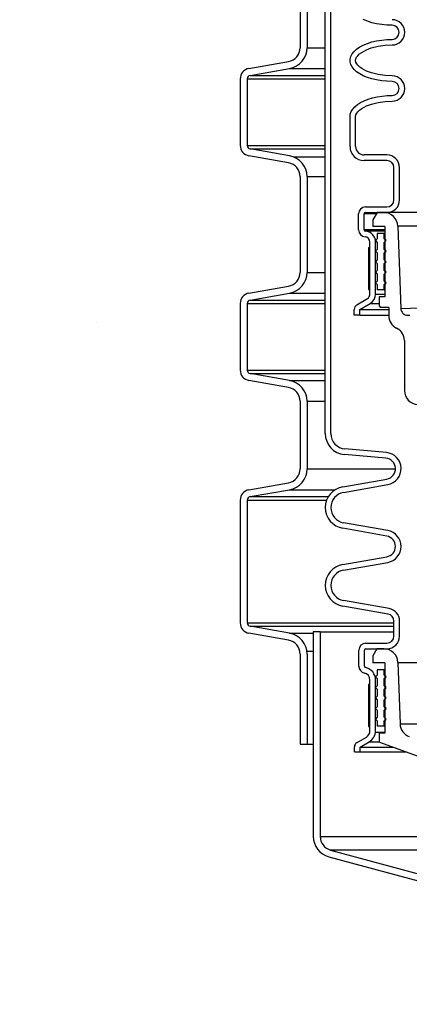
# Model space of a CAD drawing. Extents: x -169 to 2224, y 0 to 2796.
# Tile 263 of 530: x 1595 to 1602, y 960 to 977. Entities that reach past the tile are written whole.
import ezdxf

# ---------------------------------------------------------------- set-up
doc = ezdxf.new("R2010")
doc.units = 0
doc.header["$MEASUREMENT"] = 0
doc.header["$PDSIZE"] = 1
doc.layers.get('DEFPOINTS').update_dxf_attribs({"linetype": 'CONTINUOUS'})
for name, color, linetype in [('DIM', 3, 'CONTINUOUS'), ('PEAGRAVEL-HATCH', 3, 'CONTINUOUS'), ('SPILL-BUCKET', 1, 'CONTINUOUS')]:
    doc.layers.add(name, color=color, linetype=linetype)
doc.styles.add('SIMPLEX', font='simplex')
doc.dimstyles.new('DIM64', dxfattribs={"dimscale": 64, "dimtxt": 0.09375, "dimasz": 0.09375, "dimexe": 0.0625, "dimexo": 0.0625, "dimgap": 0.046875, "dimtad": 1, "dimdec": 4, "dimzin": 3, "dimdsep": 46, "dimlunit": 4, "dimtxsty": 'SIMPLEX', "dimcen": 0, "dimclrd": 256, "dimclre": 256, "dimclrt": 256, "dimadec": 0, "dimazin": 0, "dimtfac": 1, "dimtdec": 4, "dimtmove": 0, "dimatfit": 3, "dimfxl": 1, "dimfrac": 2, "dimtolj": 1, "dimtzin": 0, "dimarcsym": 0})

# ---------------------------------------------------------------- blocks, each defined once
blk = doc.blocks.new('*D48')
at = {"layer": 'DEFPOINTS', "color": 0, "transparency": 16777216}
for p in [(2031.773, 978.296), (1368.547, 978.015), (2031.773, 700.523)]:
    blk.add_point(p, dxfattribs=at)
at = {"layer": 'DIM', "lineweight": -2, "transparency": 16777216}
for p, q in [((2031.773, 974.296), (2031.773, 696.523)), ((1368.547, 974.015), (1368.547, 696.523)), ((1374.547, 700.523), (2025.773, 700.523))]:
    blk.add_line(p, q, dxfattribs=at)
at = {"layer": 'DIM', "transparency": 16777216}
for points in [[(1374.547, 701.523), (1374.547, 699.523), (1368.547, 700.523)], [(2025.773, 701.523), (2025.773, 699.523), (2031.773, 700.523)]]:
    blk.add_solid(points, dxfattribs=at)
at = {"layer": 'DIM', "transparency": 16777216, "insert": (1700.16, 708.095), "char_height": 6, "attachment_point": 5, "style": 'SIMPLEX'}
blk.add_mtext('\\A1;55\'-3 1/4" (F.V. TANK SLAB)', dxfattribs=at)

msp = doc.modelspace()

# ---------------------------------------------------------------- hatches: boundary and pattern name
at = {"layer": 'PEAGRAVEL-HATCH'}
h = msp.add_hatch(dxfattribs=at)
h.set_pattern_fill('AR-SAND', color=256, scale=7.5, style=0)
h.set_pattern_definition([(37.5, (-593.363, -9e-12), (-0.47245, 14.45118), [0, -11.4, 0, -12.75, 0, -12.1875]), (7.5, (-593.363, -9e-12), (13.27333, 21.1661), [0, -6.15, 0, -10.275, 0, -3.9375]), (327.5, (-602.588, -9e-12), (23.356064, 0.04244), [0, -3.75, 0, -13.5, 0, -17.625]), (317.5, (-602.588, -9e-12), (22.54595, 6.58257), [0, -1.875, 0, -8.85, 0, -10.125])])
h.paths.add_polyline_path([(1604.59852, 960.79968), (1604.47361, 960.79968), (1604.47361, 961.76127), (1604.39617, 961.9894), (1604.19586, 962.12325), (1600.05892, 963.24221), (1599.9517, 963.55806), (1599.9517, 965.20292), (1599.71749, 965.20292), (1599.71749, 966.80415), (1598.69642, 967.23834), (1598.69642, 978.29596), (1579.80208, 978.29596), (1579.78756, 973.7036), (1572.69774, 973.59894), (1572.69774, 935.26579), (1604.59239, 935.25828)])
h.paths.add_polyline_path([(1604.59216, 934.25828), (1572.69774, 934.26579), (1572.69774, 916.52404), (1572.94774, 916.52404), (1575.19774, 915.52328), (1576.19774, 917.52328), (1581.19774, 917.52328), (1582.19774, 915.52328), (1595.19774, 915.52328), (1596.19774, 917.52328), (1601.19774, 917.52328), (1602.19774, 915.52328), (1604.59216, 916.52328)])

# ---------------------------------------------------------------- linework, layer by layer
at = {"layer": 'SPILL-BUCKET', "color": 1, "linetype": 'Continuous'}
for p, q in [((1600.16655, 969.91046), (1600.16655, 984.10802)), ((1600.26648, 969.91046), (1600.26648, 984.10802)), ((1599.71749, 978.47982), (1599.71749, 976.77633)), ((1599.8424, 978.47982), (1599.8424, 976.77633)), ((1600.91585, 977.24644), (1600.84333, 977.27644)), ((1600.99532, 977.22122), (1600.91585, 977.24644)), ((1601.08048, 977.20118), (1600.99532, 977.22122)), ((1601.17, 977.18664), (1601.08048, 977.20118)), ((1601.26245, 977.17782), (1601.17, 977.18664)), ((1601.35639, 977.17487), (1601.26245, 977.17782)), ((1600.91585, 976.85347), (1600.99532, 976.87868)), ((1600.99532, 976.87868), (1601.08048, 976.89872)), ((1601.08048, 976.89872), (1601.17, 976.91326)), ((1601.17, 976.91326), (1601.26245, 976.92208)), ((1601.26245, 976.92208), (1601.35639, 976.92504)), ((1600.64358, 976.6661), (1600.67823, 976.70985)), ((1600.67823, 976.70985), (1600.72358, 976.75109)), ((1600.72358, 976.75109), (1600.7789, 976.78917)), ((1600.7789, 976.78917), (1600.84333, 976.82347)), ((1600.81526, 976.69399), (1600.89798, 976.73876)), ((1600.84333, 976.82347), (1600.91585, 976.85347)), ((1600.89798, 976.73876), (1600.98596, 976.77175)), ((1600.98596, 976.77175), (1601.10721, 976.8024)), ((1601.10721, 976.8024), (1601.23103, 976.81968)), ((1601.23103, 976.81968), (1601.35639, 976.82511)), ((1598.80742, 976.40623), (1599.51104, 976.5303)), ((1600.60838, 976.57382), (1600.62018, 976.62052)), ((1600.60838, 976.52677), (1600.60838, 976.57382)), ((1600.62018, 976.48008), (1600.60838, 976.52677)), ((1600.62018, 976.62052), (1600.64358, 976.6661)), ((1600.70688, 976.54751), (1600.71131, 976.57827)), ((1600.71306, 976.51697), (1600.70688, 976.54751)), ((1600.71131, 976.57827), (1600.72455, 976.60707)), ((1600.72455, 976.60707), (1600.74345, 976.63296)), ((1600.74345, 976.63296), (1600.77721, 976.66603)), ((1600.77721, 976.66603), (1600.81526, 976.69399)), ((1598.82911, 976.28321), (1599.53273, 976.40728)), ((1600.64358, 976.43449), (1600.62018, 976.48008)), ((1600.67823, 976.39074), (1600.64358, 976.43449)), ((1600.72358, 976.3495), (1600.67823, 976.39074)), ((1600.72749, 976.48874), (1600.71306, 976.51697)), ((1600.74697, 976.46361), (1600.72749, 976.48874)), ((1600.78124, 976.43128), (1600.74697, 976.46361)), ((1600.81956, 976.40381), (1600.78124, 976.43128)), ((1600.90249, 976.3599), (1600.81956, 976.40381)), ((1600.99039, 976.32745), (1600.90249, 976.3599)), ((1598.65259, 976.22171), (1598.65259, 975.03718)), ((1598.7775, 976.22171), (1598.7775, 975.03718)), ((1600.7789, 976.31142), (1600.72358, 976.3495)), ((1600.84333, 976.27712), (1600.7789, 976.31142)), ((1600.91585, 976.24712), (1600.84333, 976.27712)), ((1600.99532, 976.2219), (1600.91585, 976.24712)), ((1601.11018, 976.2976), (1600.99039, 976.32745)), ((1601.08048, 976.20187), (1600.99532, 976.2219)), ((1601.17, 976.18732), (1601.08048, 976.20187)), ((1601.23227, 976.28077), (1601.11018, 976.2976)), ((1601.26245, 976.17851), (1601.17, 976.18732)), ((1601.35639, 976.27548), (1601.23227, 976.28077)), ((1601.35639, 976.17555), (1601.26245, 976.17851)), ((1600.79539, 975.79948), (1600.85939, 975.83148)), ((1600.85939, 975.83148), (1600.93063, 975.85939)), ((1600.93063, 975.85939), (1601.00808, 975.8828)), ((1601.00808, 975.8828), (1601.09062, 975.90137)), ((1601.09062, 975.90137), (1601.17702, 975.91483)), ((1601.17702, 975.91483), (1601.26605, 975.92299)), ((1601.23177, 975.82048), (1601.35639, 975.82579)), ((1601.26605, 975.92299), (1601.35639, 975.92572)), ((1600.62868, 975.64066), (1600.6556, 975.68386)), ((1600.6556, 975.68386), (1600.69275, 975.72513)), ((1600.69275, 975.72513), (1600.73957, 975.76386)), ((1600.73957, 975.76386), (1600.79539, 975.79948)), ((1600.74515, 975.6356), (1600.77913, 975.66829)), ((1600.77913, 975.66829), (1600.81731, 975.69602)), ((1600.81731, 975.69602), (1600.90003, 975.74035)), ((1600.90003, 975.74035), (1600.98804, 975.77309)), ((1600.98804, 975.77309), (1601.1089, 975.80345)), ((1601.1089, 975.80345), (1601.23177, 975.82048)), ((1600.6069, 975.55098), (1600.61236, 975.59615)), ((1600.6069, 975.01767), (1600.6069, 975.55098)), ((1600.61236, 975.59615), (1600.62868, 975.64066)), ((1600.70683, 975.55098), (1600.71214, 975.58189)), ((1600.70683, 975.01767), (1600.70683, 975.55098)), ((1600.71214, 975.58189), (1600.72596, 975.61024)), ((1600.72596, 975.61024), (1600.74515, 975.6356)), ((1599.53273, 974.8516), (1598.82911, 974.97567)), ((1599.51104, 974.72859), (1598.80742, 974.85265)), ((1601.2633, 974.86777), (1600.85673, 974.86777)), ((1601.2633, 974.76784), (1600.85673, 974.76784)), ((1601.38822, 974.06757), (1601.38822, 974.64292)), ((1601.48815, 974.06757), (1601.48815, 974.64292)), ((1599.71749, 974.48255), (1599.71749, 972.77906)), ((1599.8424, 974.48255), (1599.8424, 972.77906)), ((1600.88419, 973.94265), (1601.2633, 973.94265)), ((1600.75927, 973.53668), (1600.75927, 973.81774)), ((1600.8592, 973.53668), (1600.8592, 973.81774)), ((1600.88419, 973.84272), (1601.2633, 973.84272)), ((1601.22433, 973.59289), (1601.22433, 972.34375)), ((1600.96101, 972.3939), (1600.96101, 973.31873)), ((1601.06094, 972.3939), (1601.06094, 973.31873)), ((1598.80742, 972.40896), (1599.51104, 972.53303)), ((1598.82911, 972.28595), (1599.53273, 972.41001)), ((1601.22433, 972.34375), (1601.12277, 972.34375)), ((1601.12277, 972.34375), (1601.12277, 972.18544)), ((1598.65259, 972.22444), (1598.65259, 971.03991)), ((1598.7775, 972.22444), (1598.7775, 971.03991)), ((1600.72689, 972.20104), (1600.91532, 972.31344)), ((1600.78113, 972.11704), (1600.96651, 972.22762)), ((1601.12277, 972.18544), (1601.15185, 972.15637)), ((1601.29453, 972.15637), (1601.15185, 972.15637)), ((1601.29453, 972.15637), (1601.29453, 972.01322)), ((1600.6812, 972.02027), (1600.6812, 972.12058)), ((1600.78113, 972.02027), (1600.6812, 972.02027)), ((1600.78113, 972.02027), (1600.78113, 972.11704)), ((1601.57559, 971.56392), (1601.57559, 970.67588)), ((1599.53273, 970.85433), (1598.82911, 970.9784)), ((1599.51104, 970.73132), (1598.80742, 970.85539)), ((1599.71749, 970.48529), (1599.71749, 969.28145)), ((1599.8424, 970.48529), (1599.8424, 969.28145)), ((1601.24466, 969.47275), (1600.50864, 969.53714)), ((1601.25337, 969.5723), (1600.51735, 969.63669)), ((1598.80742, 968.91135), (1599.51104, 969.03542)), ((1600.47622, 968.96321), (1601.26086, 969.10156)), ((1600.49358, 968.8648), (1601.27822, 969.00315)), ((1598.82911, 968.78834), (1599.53273, 968.9124)), ((1598.65259, 968.72683), (1598.65259, 966.54298)), ((1598.7775, 968.72683), (1598.7775, 966.54298)), ((1601.27822, 968.18517), (1600.49358, 968.32352)), ((1601.26086, 968.08676), (1600.47622, 968.22511)), ((1600.47622, 967.57935), (1601.26086, 967.7177)), ((1600.49358, 967.48094), (1601.27822, 967.61929)), ((1601.30235, 966.79705), (1600.49358, 966.93966)), ((1601.28499, 966.69864), (1600.47622, 966.84125)), ((1601.38822, 966.3057), (1601.38822, 966.57563)), ((1601.48815, 966.3057), (1601.48815, 966.57563)), ((1599.53273, 966.35741), (1598.82911, 966.48147)), ((1599.51104, 966.23439), (1598.80742, 966.35846)), ((1600.76365, 965.77202), (1600.76365, 966.05587)), ((1600.86358, 965.77202), (1600.86358, 966.05587)), ((1600.88856, 966.18078), (1601.2633, 966.18078)), ((1600.88856, 966.08085), (1601.2633, 966.08085)), ((1601.08559, 966.08085), (1601.01347, 965.95594)), ((1601.20942, 966.08085), (1601.08559, 966.08085)), ((1601.2633, 966.08085), (1601.26948, 966.08085)), ((1601.26948, 966.08085), (1601.288, 966.08085)), ((1599.71749, 965.98836), (1599.71749, 964.38713)), ((1599.8424, 965.98836), (1599.8424, 964.38713)), ((1601.01347, 965.95594), (1601.01347, 965.83102)), ((1601.45909, 965.83974), (1601.49736, 964.74383)), ((1601.22433, 965.83102), (1601.01347, 965.83102)), ((1601.22433, 965.83102), (1601.22433, 964.58187)), ((1600.96101, 964.61935), (1600.96101, 965.52777)), ((1601.06094, 964.61935), (1601.06094, 965.52777)), ((1600.73229, 964.41518), (1600.89855, 964.51117)), ((1601.22433, 964.58187), (1601.12277, 964.58187)), ((1601.12277, 964.58187), (1601.12277, 964.42366)), ((1599.71749, 964.38713), (1599.8424, 964.38713)), ((1600.68557, 964.2466), (1600.68557, 964.33426)), ((1600.7855, 964.33051), (1600.94852, 964.42463)), ((1600.7855, 964.2466), (1600.7855, 964.33051)), ((1601.12977, 964.42062), (1601.86723, 964.15221)), ((1600.68557, 964.2466), (1600.7855, 964.2466))]:
    msp.add_line(p, q, dxfattribs=at)
at = {"layer": 'SPILL-BUCKET', "color": 7}
for p, q in [((1599.8424, 976.77633), (1600.16655, 976.77633)), ((1599.53273, 976.40728), (1600.16655, 976.40728)), ((1598.7775, 976.22171), (1600.16655, 976.22171)), ((1598.82911, 976.28322), (1600.16655, 976.28322)), ((1598.7775, 975.03718), (1600.16655, 975.03718)), ((1598.82911, 974.97567), (1600.16655, 974.97567)), ((1599.59915, 974.83347), (1600.16655, 974.83347)), ((1599.8424, 974.48255), (1600.16655, 974.48255)), ((1599.8424, 972.77906), (1600.16655, 972.77906)), ((1599.53273, 972.41001), (1600.16655, 972.41001)), ((1601.06094, 972.3939), (1601.22433, 972.3939)), ((1598.7775, 972.22444), (1600.16655, 972.22444)), ((1598.82911, 972.28595), (1600.16655, 972.28595)), ((1600.96651, 972.22762), (1601.12277, 972.22762)), ((1600.78113, 972.11704), (1601.29453, 972.11704)), ((1600.78113, 972.02027), (1601.29453, 972.02027)), ((1598.7775, 971.03991), (1600.16655, 971.03991)), ((1598.82911, 970.9784), (1600.16655, 970.9784)), ((1599.53273, 970.85433), (1600.16655, 970.85433)), ((1599.8424, 970.48529), (1600.16655, 970.48529)), ((1599.8424, 969.28145), (1601.41564, 969.28145)), ((1599.53273, 968.9124), (1600.34342, 968.9124)), ((1598.7775, 968.72683), (1600.19082, 968.72683)), ((1598.82911, 968.78834), (1600.22078, 968.78834)), ((1598.7775, 966.54298), (1601.38822, 966.54298)), ((1598.82911, 966.48147), (1601.38822, 966.48147)), ((1600.07661, 966.38576), (1601.38822, 966.38576)), ((1599.53273, 966.35741), (1599.9517, 966.35741)), ((1599.83869, 966.04099), (1599.9517, 966.04099)), ((1601.45909, 965.83974), (1603.99181, 965.83974)), ((1601.49736, 964.74383), (1603.95354, 964.74383)), ((1601.05973, 964.59608), (1601.22433, 964.59608)), ((1599.8424, 964.38713), (1599.9517, 964.38713)), ((1600.7855, 964.33051), (1601.37734, 964.33051)), ((1600.94852, 964.42463), (1601.12277, 964.42463)), ((1600.7855, 964.2466), (1601.6079, 964.2466)), ((1600.07661, 962.74227), (1604.59906, 962.74227)), ((1604.599, 962.50095), (1600.26178, 962.50095))]:
    msp.add_line(p, q, dxfattribs=at)
at = {"layer": 'SPILL-BUCKET', "linetype": 'Continuous'}
for p, q in [((1600.8652, 973.81774), (1600.8592, 973.81774)), ((1600.88318, 973.81774), (1600.8652, 973.81774)), ((1600.91311, 973.81774), (1600.88318, 973.81774)), ((1600.95492, 973.81774), (1600.91311, 973.81774)), ((1601.00854, 973.81774), (1600.95492, 973.81774)), ((1601.07387, 973.81774), (1601.00854, 973.81774)), ((1601.08842, 973.84272), (1601.01347, 973.7129)), ((1601.20794, 973.84272), (1601.08842, 973.84272)), ((1601.01347, 973.7129), (1601.01347, 973.59289)), ((1601.22433, 973.59289), (1601.01347, 973.59289)), ((1601.45762, 973.60161), (1601.50877, 972.13682)), ((1600.86673, 973.53668), (1600.8592, 973.53668)), ((1600.88928, 973.53668), (1600.86673, 973.53668)), ((1600.8893, 973.51177), (1600.88226, 973.51177)), ((1600.9268, 973.53668), (1600.88928, 973.53668)), ((1600.91042, 973.51177), (1600.8893, 973.51177)), ((1600.94556, 973.51177), (1600.91042, 973.51177)), ((1600.97919, 973.53668), (1600.9268, 973.53668)), ((1600.99465, 973.51177), (1600.94556, 973.51177)), ((1601.04634, 973.53668), (1600.97919, 973.53668)), ((1601.05756, 973.51177), (1600.99465, 973.51177)), ((1601.12807, 973.53668), (1601.04634, 973.53668)), ((1601.13415, 973.51177), (1601.05756, 973.51177)), ((1601.22418, 973.53668), (1601.12807, 973.53668)), ((1601.22425, 973.51177), (1601.13415, 973.51177)), ((1601.50877, 972.13682), (1602.02443, 972.15441)), ((1601.63797, 972.01634), (1601.6711, 972.01749)), ((1600.07661, 966.38576), (1599.9517, 966.38576)), ((1599.9517, 966.38576), (1599.9517, 962.74227)), ((1600.07661, 966.38576), (1600.07661, 962.74227)), ((1600.22945, 962.38029), (1604.19586, 961.30745)), ((1600.26178, 962.50095), (1604.22819, 961.42812))]:
    msp.add_line(p, q, dxfattribs=at)
at = {"layer": 'SPILL-BUCKET', "color": 7, "linetype": 'Continuous'}
for p, q in [((1602.02467, 973.84272), (1601.20794, 973.84272)), ((1602.02598, 973.60161), (1601.45762, 973.60161)), ((1601.09092, 973.37429), (1601.05969, 973.34306)), ((1601.21584, 973.46798), (1601.09092, 973.46798)), ((1601.09092, 973.46798), (1601.09092, 973.37429)), ((1601.21584, 973.37429), (1601.21584, 973.46798)), ((1601.21584, 973.46798), (1601.21796, 973.46798)), ((1601.24706, 973.34306), (1601.21584, 973.37429)), ((1601.21584, 973.37429), (1601.21796, 973.37429)), ((1601.21796, 973.46798), (1601.22434, 973.46798)), ((1601.21796, 973.37429), (1601.22434, 973.37429)), ((1600.93603, 973.22258), (1600.96101, 973.22258)), ((1600.93603, 973.22258), (1600.93603, 972.47309)), ((1600.96101, 972.47309), (1600.96101, 973.22258)), ((1601.05969, 973.34306), (1601.09092, 973.31183)), ((1601.09092, 973.31183), (1601.09092, 973.18692)), ((1601.21584, 973.31183), (1601.24706, 973.34306)), ((1601.21584, 973.18692), (1601.21584, 973.31183)), ((1601.21584, 973.31183), (1601.21796, 973.31183)), ((1601.21796, 973.31183), (1601.22434, 973.31183)), ((1601.09092, 973.18692), (1601.05969, 973.15569)), ((1601.05969, 973.15569), (1601.09092, 973.12446)), ((1601.09092, 973.12446), (1601.09092, 972.99955)), ((1601.24706, 973.15569), (1601.21584, 973.18692)), ((1601.21584, 973.18692), (1601.21796, 973.18692)), ((1601.21584, 973.12446), (1601.24706, 973.15569)), ((1601.21584, 972.99955), (1601.21584, 973.12446)), ((1601.21584, 973.12446), (1601.21796, 973.12446)), ((1601.21796, 973.18692), (1601.22434, 973.18692)), ((1601.21796, 973.12446), (1601.22434, 973.12446)), ((1601.09092, 972.99955), (1601.05969, 972.96832)), ((1601.05969, 972.96832), (1601.09092, 972.93709)), ((1601.09092, 972.93709), (1601.09092, 972.81217)), ((1601.21584, 972.99955), (1601.21796, 972.99955)), ((1601.24706, 972.96832), (1601.21584, 972.99955)), ((1601.21584, 972.93709), (1601.24706, 972.96832)), ((1601.21584, 972.81217), (1601.21584, 972.93709)), ((1601.21584, 972.93709), (1601.21796, 972.93709)), ((1601.21796, 972.99955), (1601.22434, 972.99955)), ((1601.21796, 972.93709), (1601.22434, 972.93709)), ((1601.09092, 972.81217), (1601.05969, 972.78095)), ((1601.05969, 972.78095), (1601.09092, 972.74972)), ((1601.06516, 972.78641), (1601.06285, 972.77779)), ((1601.09092, 972.74972), (1601.09092, 972.6248)), ((1601.21584, 972.81217), (1601.21796, 972.81217)), ((1601.24706, 972.78095), (1601.21584, 972.81217)), ((1601.21584, 972.74972), (1601.24706, 972.78095)), ((1601.21584, 972.6248), (1601.21584, 972.74972)), ((1601.21584, 972.74972), (1601.21796, 972.74972)), ((1601.21796, 972.81217), (1601.22434, 972.81217)), ((1601.21796, 972.74972), (1601.22434, 972.74972)), ((1601.09092, 972.6248), (1601.05969, 972.59357)), ((1601.05969, 972.59357), (1601.09092, 972.56235)), ((1601.09092, 972.56235), (1601.09092, 972.46866)), ((1601.21584, 972.6248), (1601.21796, 972.6248)), ((1601.24706, 972.59357), (1601.21584, 972.6248)), ((1601.21584, 972.56235), (1601.24706, 972.59357)), ((1601.21584, 972.56235), (1601.21796, 972.56235)), ((1601.21584, 972.46866), (1601.21584, 972.56235)), ((1601.21796, 972.6248), (1601.22434, 972.6248)), ((1601.21796, 972.56235), (1601.22434, 972.56235)), ((1600.93603, 972.47309), (1600.96101, 972.47309)), ((1601.21584, 972.46866), (1601.09092, 972.46866)), ((1601.21584, 972.46866), (1601.21796, 972.46866)), ((1601.21796, 972.46866), (1601.22434, 972.46866)), ((1601.09092, 965.70611), (1601.09092, 965.61242)), ((1601.21584, 965.70611), (1601.09092, 965.70611)), ((1601.21584, 965.61242), (1601.21584, 965.70611)), ((1601.21584, 965.70611), (1601.21796, 965.70611)), ((1601.21796, 965.70611), (1601.22434, 965.70611)), ((1601.09092, 965.61242), (1601.05969, 965.58119)), ((1601.05969, 965.58119), (1601.09092, 965.54996)), ((1601.09092, 965.54996), (1601.09092, 965.42505)), ((1601.24706, 965.58119), (1601.21584, 965.61242)), ((1601.21584, 965.61242), (1601.21796, 965.61242)), ((1601.21584, 965.54996), (1601.24706, 965.58119)), ((1601.21584, 965.42505), (1601.21584, 965.54996)), ((1601.21584, 965.54996), (1601.21796, 965.54996)), ((1601.21796, 965.61242), (1601.22434, 965.61242)), ((1601.21796, 965.54996), (1601.22434, 965.54996)), ((1600.93603, 965.4489), (1600.96101, 965.4489)), ((1600.93603, 965.4489), (1600.93603, 964.69941)), ((1600.96101, 964.69941), (1600.96101, 965.4489)), ((1601.09092, 965.42505), (1601.05969, 965.39382)), ((1601.05969, 965.39382), (1601.09092, 965.36259)), ((1601.09092, 965.36259), (1601.09092, 965.23768)), ((1601.24706, 965.39382), (1601.21584, 965.42505)), ((1601.21584, 965.42505), (1601.21796, 965.42505)), ((1601.21584, 965.36259), (1601.24706, 965.39382)), ((1601.21584, 965.23768), (1601.21584, 965.36259)), ((1601.21584, 965.36259), (1601.21796, 965.36259)), ((1601.21796, 965.42505), (1601.22434, 965.42505)), ((1601.21796, 965.36259), (1601.22434, 965.36259)), ((1601.09092, 965.23768), (1601.05969, 965.20645)), ((1601.05969, 965.20645), (1601.09092, 965.17522)), ((1601.09092, 965.17522), (1601.09092, 965.0503)), ((1601.21584, 965.23768), (1601.21796, 965.23768)), ((1601.24706, 965.20645), (1601.21584, 965.23768)), ((1601.21584, 965.17522), (1601.24706, 965.20645)), ((1601.21584, 965.17522), (1601.21796, 965.17522)), ((1601.21584, 965.0503), (1601.21584, 965.17522)), ((1601.21796, 965.23768), (1601.22434, 965.23768)), ((1601.21796, 965.17522), (1601.22434, 965.17522)), ((1601.09092, 965.0503), (1601.05969, 965.01908)), ((1601.05969, 965.01908), (1601.09092, 964.98785)), ((1601.09092, 964.98785), (1601.09092, 964.86293)), ((1601.21584, 965.0503), (1601.21796, 965.0503)), ((1601.24706, 965.01908), (1601.21584, 965.0503)), ((1601.21584, 964.98785), (1601.24706, 965.01908)), ((1601.21584, 964.98785), (1601.21796, 964.98785)), ((1601.21584, 964.86293), (1601.21584, 964.98785)), ((1601.21796, 965.0503), (1601.22434, 965.0503)), ((1601.21796, 964.98785), (1601.22434, 964.98785)), ((1601.2426, 965.02354), (1601.24449, 965.0165)), ((1601.09092, 964.86293), (1601.05969, 964.8317)), ((1601.05969, 964.8317), (1601.09092, 964.80048)), ((1601.09092, 964.80048), (1601.09092, 964.70679)), ((1601.21584, 964.86293), (1601.21796, 964.86293)), ((1601.24706, 964.8317), (1601.21584, 964.86293)), ((1601.21584, 964.80048), (1601.24706, 964.8317)), ((1601.21584, 964.80048), (1601.21796, 964.80048)), ((1601.21584, 964.70679), (1601.21584, 964.80048)), ((1601.21796, 964.86293), (1601.22434, 964.86293)), ((1601.21796, 964.80048), (1601.22434, 964.80048)), ((1600.93603, 964.69941), (1600.96101, 964.69941)), ((1601.21584, 964.70679), (1601.09092, 964.70679)), ((1601.21584, 964.70679), (1601.21796, 964.70679)), ((1601.21796, 964.70679), (1601.22434, 964.70679))]:
    msp.add_line(p, q, dxfattribs=at)
at = {"layer": 'SPILL-BUCKET', "color": 1, "linetype": 'Continuous'}
for centre, radius, start, end in [((1601.35639, 977.04995), 0.22485, 270, 90), ((1601.35639, 977.04995), 0.12491, 270, 90), ((1599.46766, 976.77633), 0.24983, 279.999999, 0), ((1599.46766, 976.77633), 0.37474, 280, 0), ((1598.83996, 976.22171), 0.18737, 100, 180), ((1598.83996, 976.22171), 0.06246, 99.999999, 180), ((1601.35639, 976.05064), 0.22485, 270, 90), ((1601.35639, 976.05064), 0.12491, 270, 90), ((1598.83996, 975.03718), 0.18737, 180, 260), ((1598.83996, 975.03718), 0.06246, 180, 260.000001), ((1600.85673, 975.01767), 0.24983, 180, 270), ((1600.85673, 975.01767), 0.1499, 180, 270), ((1599.46766, 974.48255), 0.37474, 0, 80), ((1601.2633, 974.64292), 0.22485, 0, 90), ((1599.46766, 974.48255), 0.24983, 0, 80.000001), ((1601.2633, 974.64292), 0.12491, 0, 90), ((1600.88419, 973.81774), 0.12491, 90, 180), ((1601.2633, 974.06757), 0.12491, 270, 0), ((1601.2633, 974.06757), 0.22485, 270, 0), ((1600.88419, 973.81774), 0.02498, 90, 180), ((1600.88419, 973.53668), 0.12491, 180, 265.575644), ((1600.88419, 973.53668), 0.02498, 180, 265.575644), ((1600.86732, 973.31873), 0.09369, 0, 85.575644), ((1600.86732, 973.31873), 0.19362, 0, 85.575644), ((1599.46766, 972.77906), 0.24983, 279.999999, 0), ((1599.46766, 972.77906), 0.37474, 280, 0), ((1598.83996, 972.22444), 0.18737, 100, 180), ((1600.86732, 972.3939), 0.09369, 300.816131, 0), ((1600.86732, 972.3939), 0.19362, 300.816129, 0), ((1598.83996, 972.22444), 0.06246, 99.999999, 180), ((1600.77489, 972.12058), 0.09369, 120.816131, 180), ((1601.54436, 972.01322), 0.24983, 180, 244.05552), ((1601.32576, 971.56392), 0.24983, 0, 64.05552), ((1598.83996, 971.03991), 0.18737, 180, 260), ((1598.83996, 971.03991), 0.06246, 180, 260.000001), ((1599.46766, 970.48529), 0.37474, 0, 80), ((1599.46766, 970.48529), 0.24983, 0, 80.000001), ((1601.82542, 970.67588), 0.24983, 180, 267), ((1600.5413, 969.91046), 0.37474, 180, 265), ((1600.5413, 969.91046), 0.27481, 180, 265), ((1601.22833, 969.28609), 0.2873, 280, 85), ((1601.22833, 969.28609), 0.18737, 280, 85), ((1599.46766, 969.28145), 0.24983, 279.999999, 0), ((1599.46766, 969.28145), 0.37474, 280, 0), ((1598.83996, 968.72683), 0.18737, 100, 180), ((1600.5413, 968.59416), 0.37474, 100, 260), ((1600.5413, 968.59416), 0.27481, 100, 260), ((1598.83996, 968.72683), 0.06246, 99.999999, 180), ((1601.22833, 967.90223), 0.2873, 280, 80), ((1601.22833, 967.90223), 0.18737, 280, 80), ((1600.5413, 967.2103), 0.37474, 100, 260), ((1600.5413, 967.2103), 0.27481, 100, 260), ((1601.2633, 966.57563), 0.22485, 0, 80), ((1598.83996, 966.54298), 0.18737, 180, 260), ((1598.83996, 966.54298), 0.06246, 180, 260.000001), ((1601.2633, 966.57563), 0.12491, 0, 80.000001), ((1599.46766, 965.98836), 0.24983, 0, 80.000001), ((1599.46766, 965.98836), 0.37474, 0, 80), ((1601.2633, 966.3057), 0.12491, 270, 0), ((1601.2633, 966.3057), 0.22485, 270, 0), ((1600.88856, 966.05587), 0.12491, 90, 180), ((1600.88856, 966.05587), 0.02498, 90, 180), ((1601.20942, 965.83102), 0.24983, 2, 90), ((1600.88856, 965.77202), 0.12491, 180, 257.877648), ((1600.88856, 965.77202), 0.02498, 180, 257.877647), ((1600.83609, 965.52777), 0.22485, 0, 77.877648), ((1600.83609, 965.52777), 0.12491, 0, 77.877648), ((1600.83609, 964.61935), 0.12491, 300, 0), ((1600.83609, 964.61935), 0.22485, 300, 0), ((1601.74704, 964.75255), 0.24983, 182, 249.999999), ((1600.77901, 964.33426), 0.09344, 119.999999, 180)]:
    msp.add_arc(centre, radius, start, end, dxfattribs=at)
at = {"layer": 'SPILL-BUCKET', "linetype": 'Continuous'}
for centre, radius, start, end in [((1601.20794, 973.59289), 0.24983, 2, 90), ((1601.63361, 972.14117), 0.12491, 182, 272), ((1600.32644, 962.74227), 0.37474, 180, 255.000001), ((1600.32644, 962.74227), 0.24983, 180, 255)]:
    msp.add_arc(centre, radius, start, end, dxfattribs=at)

# ---------------------------------------------------------------- dimensions: what is measured, and where the dimension line sits
at = {"layer": 'DIM'}
dim = msp.add_linear_dim(base=(2031.77254, 700.52328), p1=(1368.54722, 978.01471), p2=(2031.77254, 978.29596), angle=0, text='<> (F.V. TANK SLAB)', dimstyle='DIM64', dxfattribs=at)
dim.commit()
dim.dimension.update_dxf_attribs({"geometry": '*D48', "text_midpoint": (1700.15988, 708.09471)})

doc.saveas('drawing.dxf')
